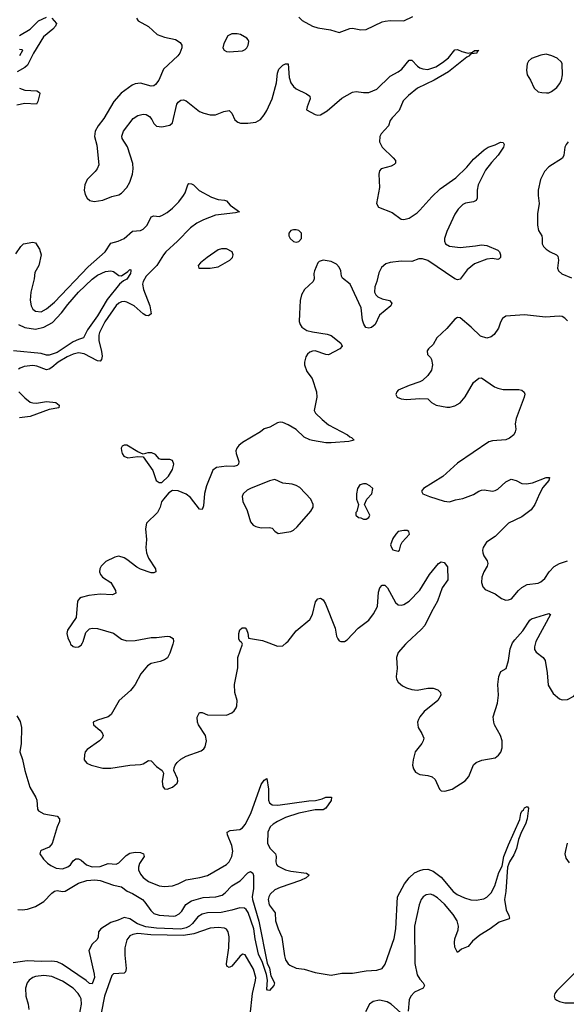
# Model space of a CAD drawing. Header units: inches. Extents: x 1449094 to 1618372, y 389908 to 534307.
# Tile 402 of 494: x 1592771 to 1596840, y 467309 to 474639. Entities that reach past the tile are written whole.
import ezdxf

# ---------------------------------------------------------------- set-up
doc = ezdxf.new("R2010")
doc.units = ezdxf.units.IN
doc.header["$MEASUREMENT"] = 0
doc.layers.add('B5496', color=7, linetype='Continuous')
doc.layers.add('B5497', color=7, linetype='Continuous')

msp = doc.modelspace()

# ---------------------------------------------------------------- linework, layer by layer
at = {"layer": 'B5496', "color": 5}
for points, elevation in [([(1593146.1, 470000), (1593150, 469990.8), (1593170, 469973), (1593190, 469968.5), (1593210, 469970.6), (1593230, 469984), (1593237.9, 470000)], 520), ([(1593913.8, 470000), (1593911.8, 469990), (1593890, 469924), (1593871.7, 469888.3), (1593850, 469874.5), (1593817.6, 469862.4), (1593750, 469847.3), (1593722, 469830), (1593672.4, 469770), (1593631.8, 469690), (1593617, 469670), (1593595.1, 469644.9), (1593511.6, 469570), (1593453.2, 469466.8), (1593430, 469448.2), (1593350, 469424.2), (1593318.8, 469410), (1593320.7, 469390), (1593368.4, 469350), (1593386, 469330), (1593392, 469310), (1593384.4, 469290), (1593366.4, 469270), (1593273.1, 469206.9), (1593259.1, 469190), (1593252.7, 469167.3), (1593252.4, 469130), (1593270, 469104.9), (1593302.8, 469090), (1593390, 469067.7), (1593450, 469067.8), (1593590, 469090.1), (1593670, 469094), (1593690, 469100.7), (1593730, 469124.6), (1593750, 469122.6), (1593790, 469080.3), (1593830.8, 469050), (1593840.7, 469030), (1593832.5, 468967.5), (1593837.1, 468930), (1593850, 468913.4), (1593870, 468910.4), (1593910, 468924.9), (1593944.4, 468955.6), (1593949.6, 468970), (1593945.6, 468990), (1593919.6, 469050), (1593920.5, 469070), (1593927.8, 469090), (1593943, 469110), (1593970, 469134.6), (1594010, 469157.7), (1594123.3, 469196.7), (1594142.7, 469210), (1594153.1, 469226.9), (1594161.1, 469270), (1594154.7, 469310), (1594101.7, 469390), (1594093.7, 469410), (1594092.9, 469447.1), (1594110, 469480.7), (1594130, 469481.6), (1594170, 469465.5), (1594310, 469462), (1594350, 469478.7), (1594366.8, 469493.2), (1594382.8, 469517.2), (1594388.7, 469531.3), (1594389.8, 469570), (1594373.8, 469630), (1594370.8, 469690), (1594394.6, 469814.6), (1594395.8, 469890), (1594429.5, 469990), (1594424.4, 470000)], 520), ([(1594626.1, 470000), (1594690, 469976.4), (1594730, 469978.4), (1594755.4, 470000)], 520), ([(1595653.1, 470000), (1595642.3, 469990), (1595590, 469927.6), (1595576.2, 469890), (1595580.2, 469810), (1595573.4, 469750), (1595576.4, 469730), (1595587.8, 469707.8), (1595620.5, 469680.5), (1595650, 469665.3), (1595690, 469653.1), (1595730, 469648.1), (1595810, 469662.3), (1595850, 469662.6), (1595884, 469650), (1595903.8, 469630), (1595906.7, 469610), (1595884.6, 469570), (1595782.3, 469490), (1595748.9, 469450), (1595739.6, 469430), (1595733.1, 469410), (1595738, 469370), (1595765.9, 469325.9), (1595778.9, 469290), (1595776, 469270), (1595764.6, 469250), (1595716.2, 469190), (1595699.6, 469130), (1595695.8, 469090), (1595702, 469062), (1595717.1, 469037.1), (1595750, 469019.3), (1595810, 469013.7), (1595842.5, 469002.5), (1595863, 468983), (1595895.5, 468910), (1595910, 468899.5), (1595935.8, 468895.8), (1595990, 468910.3), (1596088.2, 468971.8), (1596114.4, 469005.6), (1596148.8, 469091.2), (1596169.5, 469110), (1596212.7, 469127.3), (1596310, 469145.2), (1596336.6, 469163.4), (1596352.7, 469187.3), (1596362, 469218), (1596362.9, 469270), (1596350.7, 469310), (1596307.1, 469390), (1596300.3, 469410), (1596296.1, 469450), (1596328.6, 469551.4), (1596334.5, 469610), (1596331, 469690), (1596338, 469750), (1596352.9, 469787.1), (1596391.6, 469810), (1596409.6, 469869.6), (1596423.3, 469956.7), (1596439.6, 470000)], 520), ([(1596610.9, 470000), (1596603, 469970), (1596604.7, 469950), (1596616.1, 469930), (1596667, 469890), (1596682.4, 469870), (1596697.2, 469777.2), (1596705.5, 469685.5), (1596743.4, 469623.4), (1596790, 469583.8), (1596810, 469575.8), (1596850, 469578.7), (1596897.7, 469602.3), (1596918.4, 469630), (1596929.7, 469670.3), (1596940.4, 469750), (1596962.7, 469810), (1596972.2, 469967.7), (1596990, 469983.1), (1597050, 469988.3), (1597080.4, 470000)], 520), ([(1592750, 469458), (1592774.4, 469414.4), (1592784.4, 469370), (1592781.5, 469250), (1592773.5, 469190), (1592792.5, 469132.5), (1592809.7, 469049.7), (1592846, 468926), (1592891.3, 468850), (1592898, 468830), (1592902.9, 468762.9), (1592910.7, 468750), (1592950, 468727), (1593049, 468709), (1593068.5, 468690), (1593066.5, 468670), (1593050.1, 468629.9), (1593014.2, 468505.8), (1592990, 468478.9), (1592930, 468454), (1592925.5, 468450), (1592922.4, 468430), (1592948.4, 468390), (1592979, 468359), (1593002, 468342), (1593043.8, 468323.8), (1593090, 468318.9), (1593130, 468331.8), (1593150, 468348.7), (1593170, 468376.5), (1593190, 468391.3), (1593210, 468392.3), (1593230, 468381.8), (1593268.3, 468348.3), (1593310, 468332.5), (1593370, 468336.2), (1593430, 468357.2), (1593490, 468353.2), (1593510, 468361.8), (1593564.1, 468415.9), (1593590, 468435.2), (1593630, 468442.3), (1593670, 468438.9), (1593694, 468430), (1593697.1, 468410), (1593662.4, 468357.6), (1593655.6, 468330), (1593656.5, 468310), (1593670, 468277), (1593690, 468253.1), (1593730, 468222.7), (1593810, 468191.5), (1593850, 468186.3), (1593910, 468191.6), (1593950, 468204.9), (1594010, 468235.8), (1594113.3, 468253.3), (1594170, 468269.1), (1594310, 468348.9), (1594329.6, 468370), (1594349.8, 468410.2), (1594357.8, 468450), (1594349.7, 468490.3), (1594318.5, 468570), (1594316.9, 468590), (1594337.4, 468602.6), (1594410, 468611.3), (1594430, 468623.2), (1594450, 468646.7), (1594490.9, 468730), (1594570, 468944.4), (1594590, 468977.1), (1594610, 468990.7), (1594623.8, 468910), (1594624.2, 468830), (1594631.3, 468810), (1594650, 468793.2), (1594692.3, 468792.3), (1594923.7, 468823.7), (1594973.7, 468826.3), (1595022.3, 468837.7), (1595050.2, 468850.2), (1595092, 468852), (1595090, 468827), (1595050, 468768.6), (1595030, 468758), (1594970, 468757.1), (1594850, 468732.3), (1594750, 468700.3), (1594689.5, 468670.5), (1594658.3, 468650), (1594636.6, 468630), (1594618.1, 468590), (1594615.6, 468510), (1594632.3, 468472.3), (1594676.5, 468430), (1594681.7, 468410), (1594677.4, 468370), (1594682.6, 468350), (1594690, 468341.3), (1594750, 468309.1), (1594790, 468299.7), (1594906, 468286), (1594926.8, 468270), (1594904.9, 468250), (1594860.5, 468230), (1594710, 468179.5), (1594670, 468160.7), (1594635.9, 468130), (1594625.5, 468110), (1594621.6, 468090), (1594629.4, 468050), (1594673.2, 467990), (1594675.8, 467930), (1594694.8, 467870), (1594722, 467810), (1594741.9, 467670), (1594750, 467641.3), (1594770, 467610.2), (1594781.3, 467601.3), (1594830, 467579.5), (1594890, 467570.1), (1594970, 467546.1), (1595090, 467525.5), (1595170, 467541.6), (1595250, 467541.5), (1595350, 467557.9), (1595430, 467563.9), (1595470, 467576.5), (1595491.9, 467608.1), (1595559.7, 467800.3), (1595570.4, 467870), (1595583, 468110), (1595634.9, 468205.1), (1595670, 468250.2), (1595710, 468287.6), (1595750, 468306.4), (1595773.7, 468313.7), (1595810, 468316), (1595850, 468301.6), (1595910, 468255.8), (1595997, 468150), (1596027.9, 468127.9), (1596081.4, 468101.4), (1596130, 468086.5), (1596170, 468083.9), (1596225.7, 468094.3), (1596250, 468107), (1596280.2, 468139.8), (1596307.7, 468192.3), (1596337.7, 468290), (1596362.8, 468337.2), (1596374.9, 468410), (1596410, 468497.6), (1596495.4, 468684.6), (1596502, 468730), (1596510, 468747.3), (1596522.9, 468757.1), (1596530, 468770.8), (1596550, 468781), (1596558.8, 468770), (1596550, 468689), (1596536.5, 468650), (1596506.5, 468593.5), (1596483.4, 468536.6), (1596470, 468469.8), (1596450, 468423.1), (1596417.2, 468370), (1596403.8, 468330), (1596391.4, 468148.6), (1596380.2, 468090), (1596392.5, 468012.5), (1596413.1, 467970), (1596418, 467950), (1596413.9, 467946.1), (1596340.5, 467919.5), (1596273.7, 467870), (1596195.9, 467824.1), (1596141.8, 467778.2), (1596110, 467739.3), (1596059.8, 467720.2), (1596030, 467695.3), (1596010, 467735.3), (1596007.5, 467770), (1596010, 467795.5), (1596036.4, 467863.6), (1596037.7, 467890), (1596026.8, 467930), (1595997.3, 467977.3), (1595934.1, 468054.1), (1595881.4, 468101.4), (1595850, 468122.1), (1595830, 468128.9), (1595796, 468124), (1595775.1, 468110), (1595760.1, 468090), (1595744.2, 468050), (1595709.3, 467890), (1595712.4, 467612.4), (1595730, 467528.8), (1595750, 467495.8), (1595775.3, 467470), (1595785.7, 467450), (1595774.9, 467430), (1595710, 467399.8), (1595682.3, 467370), (1595670, 467342.7), (1595662, 467258)], 480), ([(1596847.2, 468510), (1596833.4, 468453.4), (1596830.3, 468430), (1596836.9, 468396.9), (1596862.5, 468362.5)], 520), ([(1592756.2, 468016.2), (1592790, 468013.2), (1592830, 468016.4), (1592890, 468038.5), (1592950, 468073.6), (1593010, 468137.5), (1593030, 468152.1), (1593050, 468155.8), (1593090, 468150.1), (1593110, 468152.7), (1593210, 468211), (1593269.9, 468230.1), (1593330, 468235.8), (1593371, 468231), (1593470, 468196.3), (1593530, 468184.2), (1593571.2, 468151.2), (1593610, 468135.1), (1593685.4, 468090), (1593704.1, 468070), (1593746.9, 468006.9), (1593770, 467986.3), (1593810, 467972.4), (1593915.3, 467964.7), (1593932.1, 467967.9), (1593958, 467982), (1593977.4, 468002.7), (1594007.5, 468052.5), (1594050, 468079.5), (1594136.7, 468103.3), (1594231.6, 468108.4), (1594278.5, 468121.5), (1594301.8, 468138.2), (1594350, 468190.8), (1594411.6, 468228.4), (1594470, 468288.4), (1594490, 468297.3), (1594505.8, 468285.8), (1594511.5, 468268.5), (1594512.1, 468172.1), (1594501.3, 468110), (1594505, 468090), (1594551.7, 467928.3), (1594614.3, 467614.3), (1594630, 467577.3), (1594640.8, 467520.8), (1594668.4, 467470), (1594663.8, 467450), (1594630, 467412), (1594615.5, 467415.5), (1594610, 467422), (1594615.1, 467490), (1594608.4, 467530), (1594579.9, 467619.9), (1594550, 467682.9), (1594524.2, 467795.8), (1594514.3, 467870), (1594472.6, 467992.6), (1594456.2, 468016.2), (1594444.4, 468024.4), (1594410, 468027.6), (1594350.6, 468009.4), (1594270, 467992.4), (1594170, 467989.2), (1594130, 467980.9), (1594098.6, 467961.4), (1594056.6, 467910), (1594034.2, 467890), (1594010, 467877.7), (1593970, 467868), (1593790, 467875), (1593710, 467884.8), (1593647.9, 467907.9), (1593590, 467945.2), (1593550, 467955.1), (1593505.2, 467934.8), (1593450, 467918.1), (1593375.3, 467870), (1593357, 467850), (1593355.3, 467810), (1593348.8, 467791.2), (1593310, 467756.2), (1593285.7, 467710), (1593326.1, 467533.9), (1593327.2, 467510), (1593310, 467462.7), (1593290, 467464.5), (1593266.6, 467486.6), (1593087.7, 467607.7), (1593050, 467624.7), (1593010, 467631.3), (1592930, 467627.9), (1592827.7, 467632.3), (1592722, 467618)], 460), ([(1594486.3, 467230), (1594504.7, 467390), (1594527.3, 467487.3), (1594528.4, 467510), (1594510.8, 467570), (1594450, 467676.3), (1594430, 467681.3), (1594410, 467665.7), (1594350, 467592.4), (1594330, 467583), (1594314.3, 467594.3), (1594311, 467611), (1594329.3, 467730), (1594330.5, 467810.5), (1594322.8, 467850), (1594310, 467869.7), (1594296.4, 467876.4), (1594250, 467881.9), (1594190, 467875.2), (1594066.6, 467833.4), (1593990, 467822.7), (1593746.8, 467826.8), (1593650, 467836.6), (1593612.7, 467830), (1593590, 467818.6), (1593568.9, 467790), (1593554, 467730), (1593554.3, 467674.3), (1593563.9, 467576.1), (1593559.1, 467550), (1593550, 467542), (1593470, 467536.2), (1593457.4, 467522.6), (1593403.1, 467370), (1593376.9, 467243.1)], 480), ([(1593208.5, 467190), (1593231.3, 467310), (1593228.3, 467350), (1593220.2, 467370), (1593207.5, 467390), (1593170, 467429.2), (1593090, 467481.5), (1593010, 467516.6), (1592950, 467524), (1592890, 467515.9), (1592870, 467509), (1592842.2, 467490), (1592827.8, 467470), (1592815.7, 467430), (1592817.9, 467370), (1592833.5, 467310), (1592838.7, 467270)], 480), ([(1596930, 467568), (1596770.6, 467410), (1596756.3, 467390), (1596750.5, 467370), (1596755.5, 467350), (1596770, 467339.5), (1596790, 467328.9), (1596830, 467320.8), (1596910, 467321.3)], 520), ([(1595630, 467226.3), (1595537.7, 467310), (1595507.8, 467327.8), (1595450, 467339.5), (1595403.6, 467330), (1595376.5, 467310), (1595345.6, 467254.4)], 480)]:
    msp.add_lwpolyline(points, dxfattribs=dict(at, elevation=elevation))
at = {"layer": 'B5497', "color": 5}
for points, elevation in [([(1593010.9, 474650.9), (1593046.4, 474610), (1593038.3, 474590), (1593018.8, 474570), (1592949.2, 474510.8), (1592873.2, 474390), (1592830, 474301.6), (1592810, 474282.7), (1592752.8, 474250)], 480), ([(1592770, 474521.4), (1592848.3, 474570), (1592910.6, 474630), (1592970, 474658.4)], 480), ([(1593642, 474650), (1593654, 474630), (1593729.1, 474589.1), (1593794.8, 474530), (1593848.2, 474508.2), (1593930, 474492), (1593966.8, 474470), (1593977.3, 474450), (1593979.1, 474430), (1593963.8, 474390), (1593948.4, 474370), (1593841.7, 474270), (1593806.3, 474190), (1593783.4, 474156.6), (1593770, 474147.8), (1593750, 474145.1), (1593670, 474165.7), (1593630, 474163.1), (1593607.7, 474152.3), (1593526.5, 474093.5), (1593472.2, 474030), (1593396.5, 473903.5), (1593354.4, 473850), (1593332.7, 473810), (1593328.2, 473770), (1593345.8, 473705.8), (1593359.9, 473560.1), (1593348, 473530), (1593333, 473510), (1593273.4, 473450), (1593256.3, 473410), (1593250.7, 473370), (1593258.5, 473338.5), (1593274.8, 473310), (1593292.8, 473292.8), (1593326.4, 473286.4), (1593390, 473296.9), (1593457.3, 473322.7), (1593510, 473334.3), (1593530, 473347.7), (1593569.7, 473390), (1593590.6, 473429.4), (1593611.9, 473490), (1593616.4, 473530), (1593613.1, 473570), (1593573.2, 473693.2), (1593535.1, 473755.1), (1593531.9, 473771.9), (1593544.2, 473810), (1593616.4, 473903.6), (1593650, 473926.5), (1593690, 473936), (1593712.9, 473932.9), (1593738.5, 473918.5), (1593756.1, 473896.1), (1593770, 473867.3), (1593790, 473846), (1593830, 473841.6), (1593890, 473853), (1593910, 473871), (1593941.7, 474010), (1593950, 474025.5), (1593970, 474040.4), (1593990, 474043.1), (1594010, 474034.9), (1594110, 473955.2), (1594142.3, 473942.3), (1594190, 473932.2), (1594230, 473932.2), (1594290, 473956.5), (1594330, 473963), (1594350, 473942.8), (1594373.4, 473893.4), (1594395.3, 473875.3), (1594414, 473870), (1594468.9, 473868.9), (1594530, 473876.5), (1594564.1, 473895.9), (1594590, 473930.4), (1594610, 473962.4), (1594649.9, 474050), (1594682, 474170), (1594690, 474242), (1594699.5, 474270), (1594730, 474302), (1594750, 474311), (1594770, 474311.3), (1594776.9, 474210), (1594790.2, 474170), (1594810, 474142.7), (1594830, 474124.9), (1594906.5, 474086.5), (1594930.4, 474070), (1594934, 474050), (1594910.5, 473990), (1594907.2, 473967.2), (1594970, 473933.7), (1594990, 473928.9), (1595010, 473931.6), (1595059.7, 473960.3), (1595170, 474054), (1595250, 474099.5), (1595275.2, 474104.8), (1595330, 474097), (1595370, 474097.8), (1595430, 474123), (1595530, 474218), (1595589.5, 474250), (1595615.1, 474270), (1595670, 474338), (1595690, 474337.1), (1595732.8, 474292.7), (1595750, 474281.3), (1595772.8, 474272.7), (1595810.7, 474269.3), (1595870, 474288), (1595918.5, 474321.5), (1595963.3, 474356.7), (1596010, 474414), (1596030, 474417.3), (1596062, 474402), (1596109.4, 474390.6), (1596141.2, 474398.8), (1596158, 474410), (1596190, 474410.8), (1596178, 474402), (1596174.8, 474390), (1596135.3, 474384.7), (1596122, 474378), (1596121, 474370), (1596100.3, 474359.8), (1595964.6, 474250), (1595856.9, 474190), (1595731.5, 474128.5), (1595664.6, 474075.4), (1595625.7, 474034.3), (1595597.1, 473962.9), (1595543.2, 473910), (1595530.3, 473890), (1595516.9, 473850), (1595462.8, 473790), (1595451.6, 473770), (1595449, 473730), (1595468.7, 473690), (1595552.4, 473610), (1595568.2, 473590), (1595568, 473572), (1595558.6, 473561.5), (1595536, 473550), (1595461, 473530), (1595450, 473515.3), (1595444.9, 473490), (1595448.7, 473390), (1595426.8, 473270), (1595443, 473243), (1595544.1, 473204.1), (1595610, 473154), (1595630.7, 473150.7), (1595670, 473162), (1595730, 473202), (1595750, 473220.5), (1595839.3, 473320.7), (1595900.9, 473379.1), (1596019.1, 473460.9), (1596099.6, 473540.4), (1596150, 473601.6), (1596230, 473670.4), (1596259, 473690), (1596311.7, 473708.3), (1596350, 473727.7), (1596370, 473726), (1596378, 473710), (1596372.7, 473690), (1596332.7, 473630), (1596282.6, 473577.4), (1596239.7, 473520.3), (1596185.5, 473410), (1596176.1, 473370), (1596176.5, 473310), (1596170, 473293.2), (1596150, 473283.5), (1596090, 473274.2), (1596070, 473263.5), (1596034.7, 473230), (1596010, 473191.5), (1595950, 473062.9), (1595932.6, 473010), (1595932.9, 472990), (1595941.3, 472970), (1595970, 472953.8), (1595990.2, 472950.2), (1596050, 472944.4), (1596165, 472955), (1596210, 472963.9), (1596250, 472959.1), (1596330, 472924.4), (1596343.1, 472910), (1596350.3, 472890), (1596351.6, 472868.5), (1596341.6, 472858.4), (1596330, 472855.1), (1596290, 472861.2), (1596250, 472856.8), (1596158.1, 472821.9), (1596101.9, 472778.1), (1596050, 472707.3), (1596030, 472701.6), (1596010, 472709.7), (1595810, 472845.6), (1595770, 472858.6), (1595741.8, 472858.1), (1595690, 472840.4), (1595610, 472841.4), (1595530, 472832.5), (1595498.1, 472821.9), (1595464.6, 472795.4), (1595444.3, 472755.7), (1595429, 472690), (1595414.6, 472650), (1595413.4, 472610), (1595423.1, 472590), (1595437.1, 472577.1), (1595470, 472562), (1595524.7, 472550), (1595542.8, 472530), (1595534, 472510), (1595450, 472439.5), (1595417.1, 472370), (1595391.3, 472348.7), (1595370, 472342.4), (1595348.2, 472348.2), (1595332.3, 472372.3), (1595322.2, 472402.3), (1595313.2, 472493.2), (1595231.6, 472671.6), (1595174.3, 472714.3), (1595166.6, 472730), (1595161.3, 472770), (1595150, 472798), (1595130, 472818.4), (1595090, 472838.4), (1595030, 472849.2), (1595001.1, 472838.9), (1594990, 472828.7), (1594966, 472770), (1594961.6, 472750), (1594963.8, 472710), (1594954.9, 472690), (1594890.3, 472630), (1594869.1, 472590), (1594859.7, 472550), (1594853.4, 472450), (1594852.9, 472392.9), (1594858, 472370), (1594872.2, 472350), (1594910, 472325.8), (1594950, 472314.7), (1595059.1, 472299.1), (1595088.9, 472288.9), (1595162.8, 472230), (1595170.7, 472210), (1595154.8, 472190), (1595070, 472145.6), (1595050, 472146.3), (1594970, 472175.3), (1594950, 472172.9), (1594930, 472164), (1594913.7, 472150), (1594900.9, 472130), (1594890.3, 472090), (1594891.6, 472070), (1594910, 472020.7), (1594948.8, 471968.8), (1594981.5, 471870), (1594984.4, 471830), (1594964.4, 471730), (1594973.4, 471710), (1595021.8, 471661.8), (1595070, 471623), (1595210.8, 471550), (1595230, 471534), (1595242, 471530), (1595262, 471510), (1595222, 471498), (1595090, 471489.5), (1595050, 471489.6), (1594950, 471505.7), (1594930, 471511.2), (1594890, 471532.6), (1594830, 471588.2), (1594770, 471624.2), (1594730, 471641.6), (1594710, 471643.6), (1594690, 471638.4), (1594633.4, 471606.6), (1594590, 471594.5), (1594562.8, 471570), (1594429, 471491), (1594403, 471470), (1594388.4, 471450), (1594381.3, 471430), (1594382, 471410), (1594402, 471350), (1594399.1, 471330), (1594390, 471319.3), (1594366.2, 471313.8), (1594310, 471316.4), (1594235.6, 471304.4), (1594210, 471285.6), (1594162.8, 471170), (1594146.8, 471113.2), (1594139.6, 471020.4), (1594130, 470992.7), (1594110, 470996.2), (1594042.5, 471082.5), (1594010, 471108.2), (1593950, 471131.6), (1593910, 471133.6), (1593882.3, 471117.7), (1593840.7, 471070), (1593828, 471050), (1593817.1, 471010), (1593797.1, 470970), (1593716.4, 470890), (1593708.5, 470850), (1593716.5, 470770), (1593711.4, 470710), (1593715.8, 470670), (1593730.3, 470630), (1593781.6, 470550), (1593784, 470530), (1593770, 470520.7), (1593750, 470520.5), (1593670, 470549.8), (1593643.8, 470563.8), (1593570, 470621.5), (1593550, 470633.3), (1593510, 470645.4), (1593480.7, 470639.3), (1593413.7, 470606.3), (1593378.9, 470570), (1593367.6, 470550), (1593364.9, 470530), (1593371.6, 470510), (1593387.4, 470490), (1593450.4, 470450), (1593483.8, 470390), (1593486.8, 470370), (1593461.6, 470358.4), (1593370, 470362.2), (1593286.9, 470353.1), (1593230, 470338), (1593216.4, 470330), (1593202.6, 470310), (1593191.8, 470188.2), (1593126.6, 470093.4), (1593122, 470070), (1593130, 470038), (1593146.1, 470000)], 520), ([(1594850, 474658), (1594874.1, 474634.1), (1594952.1, 474592.1), (1594990, 474578.9), (1595083.8, 474563.8), (1595150, 474545.3), (1595230, 474574), (1595250, 474575.3), (1595310, 474563.6), (1595350, 474565.2), (1595470, 474623.1), (1595491.1, 474628.9), (1595530, 474634.6), (1595630, 474631.7), (1595697.6, 474662.4)], 540), ([(1592770, 474420.1), (1592790, 474417.6), (1592792.7, 474410), (1592770, 474369.4)], 460), ([(1592770, 474130.2), (1592810, 474115.8), (1592898.8, 474110), (1592917.6, 474097.6), (1592922, 474090), (1592906.5, 474030), (1592895.5, 474010), (1592810, 474016.1), (1592750, 474002.9)], 480), ([(1596855.5, 473730), (1596839.3, 473710), (1596830.3, 473689.7), (1596822.4, 473630), (1596811.5, 473608.5), (1596710, 473544.2), (1596678.4, 473510), (1596648.8, 473450), (1596632.2, 473370), (1596630.5, 473330.5), (1596638, 473270), (1596626.2, 473193.8), (1596626, 473110), (1596633.4, 473070), (1596658, 473030), (1596662, 473010), (1596661, 472970), (1596670, 472952), (1596691.3, 472930), (1596721, 472910), (1596768.7, 472888.7), (1596778, 472878), (1596782.3, 472850), (1596775.3, 472790), (1596781.6, 472770), (1596808.3, 472748.3), (1596878, 472718)], 540), ([(1592742.5, 472897.5), (1592779.6, 472950), (1592799.3, 472970), (1592870, 472983.1), (1592890, 472977), (1592919, 472930), (1592931.8, 472890), (1592913.4, 472810), (1592883.4, 472756.6), (1592878, 472710), (1592854, 472610), (1592850.2, 472550.2), (1592856.9, 472510), (1592870, 472484.6), (1592890, 472468.4), (1592930, 472465.2), (1592970, 472486.8), (1593030, 472535.9), (1593279.9, 472800.1), (1593407.5, 472910), (1593450, 472976.5), (1593504.5, 472990), (1593548.2, 473010), (1593610, 473066), (1593669.9, 473070.1), (1593690, 473079.8), (1593720.7, 473110), (1593750, 473171.5), (1593770, 473179), (1593810, 473174.2), (1593830, 473180.6), (1593870, 473204.1), (1593910, 473236.3), (1593956.4, 473283.6), (1593991.6, 473330), (1594003.4, 473350), (1594022.7, 473410), (1594030, 473419.5), (1594050, 473418.5), (1594066, 473410), (1594108.2, 473368.2), (1594199.4, 473319.4), (1594250, 473299.8), (1594296.2, 473296.2), (1594310, 473290.4), (1594337.5, 473257.5), (1594407.3, 473210), (1594378, 473202), (1594230, 473184.7), (1594139.5, 473150), (1594090, 473125.4), (1594042.7, 473090), (1593946.9, 472990), (1593858.8, 472910), (1593841.8, 472890), (1593791.4, 472808.6), (1593713.6, 472730), (1593689.6, 472690), (1593686.2, 472670), (1593692, 472630), (1593739.2, 472510), (1593750, 472449), (1593730, 472435.6), (1593710, 472437.3), (1593690, 472449.8), (1593623.4, 472510), (1593570, 472537.3), (1593550, 472541.1), (1593530, 472538.3), (1593510, 472528.7), (1593490, 472510.5), (1593405.1, 472390), (1593365.5, 472310), (1593360.9, 472290), (1593361.3, 472250), (1593381, 472170), (1593385.1, 472134.9), (1593381, 472110), (1593370, 472097.4), (1593350, 472099.9), (1593250, 472152.3), (1593210, 472158.3), (1593170, 472149.9), (1593125.2, 472130), (1593056.5, 472090), (1593010, 472049.2), (1592990, 472037.3), (1592970, 472033.8), (1592899.1, 472059.1), (1592870, 472064.2), (1592803.5, 472056.5), (1592773.7, 472046.3), (1592762.5, 472037.5)], 480), ([(1592763.2, 472370), (1592808.5, 472348.5), (1592890, 472336.4), (1592950, 472350.6), (1593014.3, 472385.7), (1593082.2, 472457.8), (1593130, 472519.8), (1593210, 472610.9), (1593310, 472708), (1593350, 472738.2), (1593410, 472763.6), (1593450, 472770.3), (1593470, 472766), (1593510, 472736), (1593530, 472733.4), (1593575.8, 472764.2), (1593590, 472779.1), (1593597.5, 472777.5), (1593599.1, 472770), (1593595.6, 472750), (1593570, 472708), (1593544.4, 472695.6), (1593513.4, 472670), (1593422.7, 472557.3), (1593350, 472435.3), (1593275.1, 472330), (1593246, 472270), (1593210, 472259.5), (1593170, 472240.2), (1593050, 472162.8), (1592990, 472141.4), (1592970, 472142.1), (1592930, 472153.8), (1592725, 472175)], 460), ([(1596850, 472398), (1596830, 472417.5), (1596810, 472428.9), (1596787.8, 472432.2), (1596685.3, 472425.3), (1596530, 472441.3), (1596390, 472431.8), (1596366.1, 472413.9), (1596351.7, 472388.3), (1596336.7, 472343.3), (1596304.4, 472295.6), (1596282.3, 472277.7), (1596250, 472267.8), (1596202.9, 472282.9), (1596133, 472350), (1596050, 472418.7), (1596030, 472421.6), (1596010, 472409.6), (1595950, 472341.1), (1595875.8, 472270), (1595850, 472221.2), (1595814.8, 472190), (1595805.8, 472174.2), (1595808.1, 472148.1), (1595830, 472124.7), (1595837.3, 472110), (1595844, 472070), (1595836.3, 472030), (1595810.6, 471990), (1595770, 471953.2), (1595750, 471942.7), (1595670, 471917.2), (1595590, 471882), (1595578, 471870), (1595571.3, 471850), (1595582, 471830), (1595610, 471816), (1595650, 471810.8), (1595750, 471820.5), (1595810, 471817.3), (1595836, 471790), (1595870.5, 471770.5), (1595950, 471754), (1595974.4, 471754.4), (1596010, 471763.8), (1596050, 471788.2), (1596087.1, 471832.9), (1596150, 471938), (1596190, 471971.3), (1596210, 471972), (1596305.3, 471905.3), (1596330, 471895.5), (1596370, 471885.5), (1596487.1, 471887.1), (1596510, 471881), (1596526.8, 471866.8), (1596530.7, 471850.7), (1596527.3, 471830), (1596468, 471670), (1596460.5, 471630), (1596464, 471590), (1596460.7, 471570), (1596450, 471549), (1596416.7, 471523.3), (1596390, 471512.3), (1596290, 471502.9), (1596263.9, 471496.1), (1596030, 471338.4), (1595920.7, 471239.3), (1595778, 471150), (1595762, 471130), (1595772, 471110), (1595822, 471090), (1595930, 471054.9), (1595970, 471050.6), (1596014.8, 471065.2), (1596070, 471074), (1596150, 471104), (1596189.6, 471130.4), (1596210, 471136.3), (1596230, 471140.5), (1596290, 471130.4), (1596310, 471134), (1596330, 471144.4), (1596390, 471199.5), (1596430, 471219.5), (1596466, 471210), (1596510, 471186.4), (1596543.9, 471183.9), (1596590, 471192), (1596690, 471232), (1596716, 471230), (1596710.4, 471210), (1596664.5, 471155.5), (1596640.3, 471110), (1596607, 471030), (1596578.7, 470990), (1596510, 470938), (1596409.4, 470890.6), (1596310, 470791.3), (1596245.3, 470750), (1596222, 470710), (1596217, 470690), (1596218.7, 470670), (1596227.6, 470647.6), (1596252.2, 470610), (1596255.8, 470590), (1596250.4, 470570), (1596227, 470530), (1596210.4, 470490), (1596208.7, 470448.7), (1596218.4, 470418.4), (1596237.6, 470397.6), (1596310, 470364.9), (1596358.8, 470330), (1596390, 470318.4), (1596410, 470319.3), (1596431.9, 470328.1), (1596483.5, 470390), (1596510, 470412.6), (1596550, 470433.6), (1596630, 470444.6), (1596650, 470453.4), (1596680.3, 470479.7), (1596712.2, 470530), (1596750, 470568.9), (1596790, 470590.2), (1596848.8, 470611.2)], 540), ([(1592764, 471870), (1592810, 471823.2), (1592850, 471792.3), (1592870, 471785.9), (1592895.4, 471784.6), (1592970, 471796.4), (1593040.5, 471790), (1593066, 471770), (1593062.8, 471750), (1592990, 471736.2), (1592850, 471684.5), (1592770, 471676.5)], 480), ([(1594755.4, 470000), (1594770, 470012.4), (1594828.4, 470090), (1594930, 470174.6), (1594949.8, 470210), (1594974.1, 470305.9), (1594990, 470328.2), (1595010, 470334), (1595030, 470320.7), (1595047, 470290), (1595120.4, 470110), (1595130.6, 470050.6), (1595138.8, 470030), (1595150, 470016), (1595162, 470010), (1595190, 470010.8), (1595210, 470022.8), (1595290.9, 470109.1), (1595369.5, 470170), (1595404.9, 470215.1), (1595435.1, 470270), (1595442.4, 470377.6), (1595451.1, 470408.9), (1595469.3, 470430), (1595490, 470430.4), (1595510, 470410.5), (1595570, 470301.6), (1595590, 470283.8), (1595610, 470280.4), (1595630, 470284.9), (1595670, 470310.3), (1595750, 470392), (1595822.9, 470510), (1595888.5, 470591.5), (1595910, 470603.8), (1595930, 470598.3), (1595955.1, 470564.9), (1595959.6, 470470), (1595915.2, 470410), (1595880.8, 470310), (1595835.8, 470230), (1595787.6, 470130), (1595760.9, 470099.1), (1595653.1, 470000)], 520), ([(1596439.6, 470000), (1596439.7, 470000.3), (1596456.2, 470023.8), (1596518, 470090), (1596569.7, 470170), (1596581.3, 470178.7), (1596710, 470219.3), (1596724, 470210), (1596613.5, 470010), (1596610.9, 470000)], 520), ([(1593237.9, 470000), (1593242.9, 470010), (1593262.6, 470077.4), (1593290, 470103.8), (1593310, 470110.3), (1593350, 470107), (1593470, 470072), (1593528.1, 470028.1), (1593570, 470014.3), (1593630, 470016.9), (1593750, 470040.8), (1593790, 470039.1), (1593868.8, 470048.8), (1593890, 470048.4), (1593913.4, 470033.4), (1593915.8, 470010), (1593913.8, 470000)], 520), ([(1594424.4, 470000), (1594422.9, 470002.9), (1594410, 470013.2), (1594402.4, 470030), (1594401.6, 470070), (1594410, 470096), (1594427.2, 470112.8), (1594450, 470110.8), (1594458.8, 470098.8), (1594470, 470072), (1594474.4, 470034.4), (1594577.8, 470017.8), (1594626.1, 470000)], 520)]:
    msp.add_lwpolyline(points, dxfattribs=dict(at, elevation=elevation))
for points, elevation in [([(1594350, 474535.1), (1594320.6, 474519.4), (1594290, 474462), (1594284.4, 474430), (1594292.4, 474412.4), (1594310, 474401.6), (1594330, 474399.5), (1594430, 474408.4), (1594450, 474418), (1594462, 474430), (1594471.8, 474450), (1594476.6, 474476.6), (1594473.2, 474490), (1594462.9, 474502.9), (1594414, 474530), (1594390, 474534.7)], 540), ([(1596690, 474382), (1596650, 474375.6), (1596581, 474350), (1596559.1, 474330), (1596548.2, 474310), (1596543.4, 474263.4), (1596548.1, 474228.1), (1596574.8, 474190), (1596602, 474130), (1596630, 474102.8), (1596657.3, 474097.3), (1596693.7, 474093.7), (1596710, 474095.5), (1596730, 474104.9), (1596770, 474133.4), (1596790, 474160.7), (1596803.6, 474190), (1596811.6, 474230), (1596809.3, 474310), (1596803.7, 474323.7), (1596772, 474352), (1596731.5, 474371.5)], 540), ([(1594810, 473076.2), (1594790, 473069.2), (1594774, 473050), (1594774, 473030), (1594784, 473010), (1594810, 472988.2), (1594830, 472983.8), (1594850, 472988), (1594869.2, 473010), (1594869.2, 473050), (1594850, 473069.2), (1594830, 473075.6)], 520), ([(1594273.6, 472933.6), (1594250, 472926), (1594166.4, 472870), (1594116.3, 472830), (1594100.7, 472810), (1594104.7, 472790), (1594108.8, 472788.8), (1594190, 472789.2), (1594250, 472799), (1594335.1, 472850), (1594355.6, 472870), (1594360.5, 472890), (1594353.6, 472910), (1594310, 472933.5)], 520), ([(1593550, 471472), (1593534.4, 471465.6), (1593527.7, 471450), (1593528.2, 471430), (1593533, 471410), (1593545.5, 471390), (1593577.3, 471377.3), (1593650, 471387.3), (1593690, 471384.7), (1593763.4, 471283.4), (1593788.1, 471208.1), (1593810, 471194.8), (1593830, 471194.8), (1593879.3, 471240.7), (1593909.4, 471290), (1593918.7, 471330), (1593910, 471358), (1593890, 471364.5), (1593824.5, 471364.5), (1593809.5, 471369.5), (1593781.5, 471401.5), (1593754.8, 471414.8), (1593724.5, 471415.5), (1593690, 471406), (1593650, 471421.2), (1593570, 471471.8)], 520), ([(1594670, 471215.6), (1594630, 471205.7), (1594490.4, 471150), (1594464, 471136), (1594435.3, 471110), (1594428.5, 471088.5), (1594432, 471052), (1594464.8, 470984.8), (1594490, 470901), (1594510, 470876.3), (1594530, 470865.5), (1594570, 470857.1), (1594630, 470859.1), (1594650, 470854.8), (1594670.6, 470830.6), (1594694.8, 470814.8), (1594790, 470828.2), (1594810, 470839.1), (1594836.6, 470863.4), (1594939.1, 470980.9), (1594957.2, 471010), (1594957.2, 471030), (1594939.3, 471070), (1594857.1, 471157.1), (1594830, 471172), (1594800.7, 471180.7), (1594730, 471189.6)], 540), ([(1595330, 471185.2), (1595303.4, 471176.6), (1595286.8, 471150), (1595278.8, 471110), (1595278, 471070), (1595294, 471030), (1595282, 470978), (1595274, 470970), (1595274, 470950), (1595292.7, 470932.7), (1595310, 470932), (1595330, 470922), (1595350, 470922), (1595370, 470934), (1595378, 470950), (1595338, 471030), (1595355.3, 471070), (1595393.2, 471110), (1595399, 471150), (1595378, 471170), (1595350, 471184)], 540), ([(1595630, 470837.2), (1595590, 470829), (1595571, 470810), (1595550, 470778), (1595531.3, 470730), (1595538, 470710), (1595550, 470692), (1595590, 470682), (1595598, 470690), (1595608.7, 470730), (1595619, 470750), (1595674, 470810), (1595668, 470830), (1595656.5, 470836.5)], 540)]:
    msp.add_lwpolyline(points, close=True, dxfattribs=dict(at, elevation=elevation))

doc.saveas('drawing.dxf')
